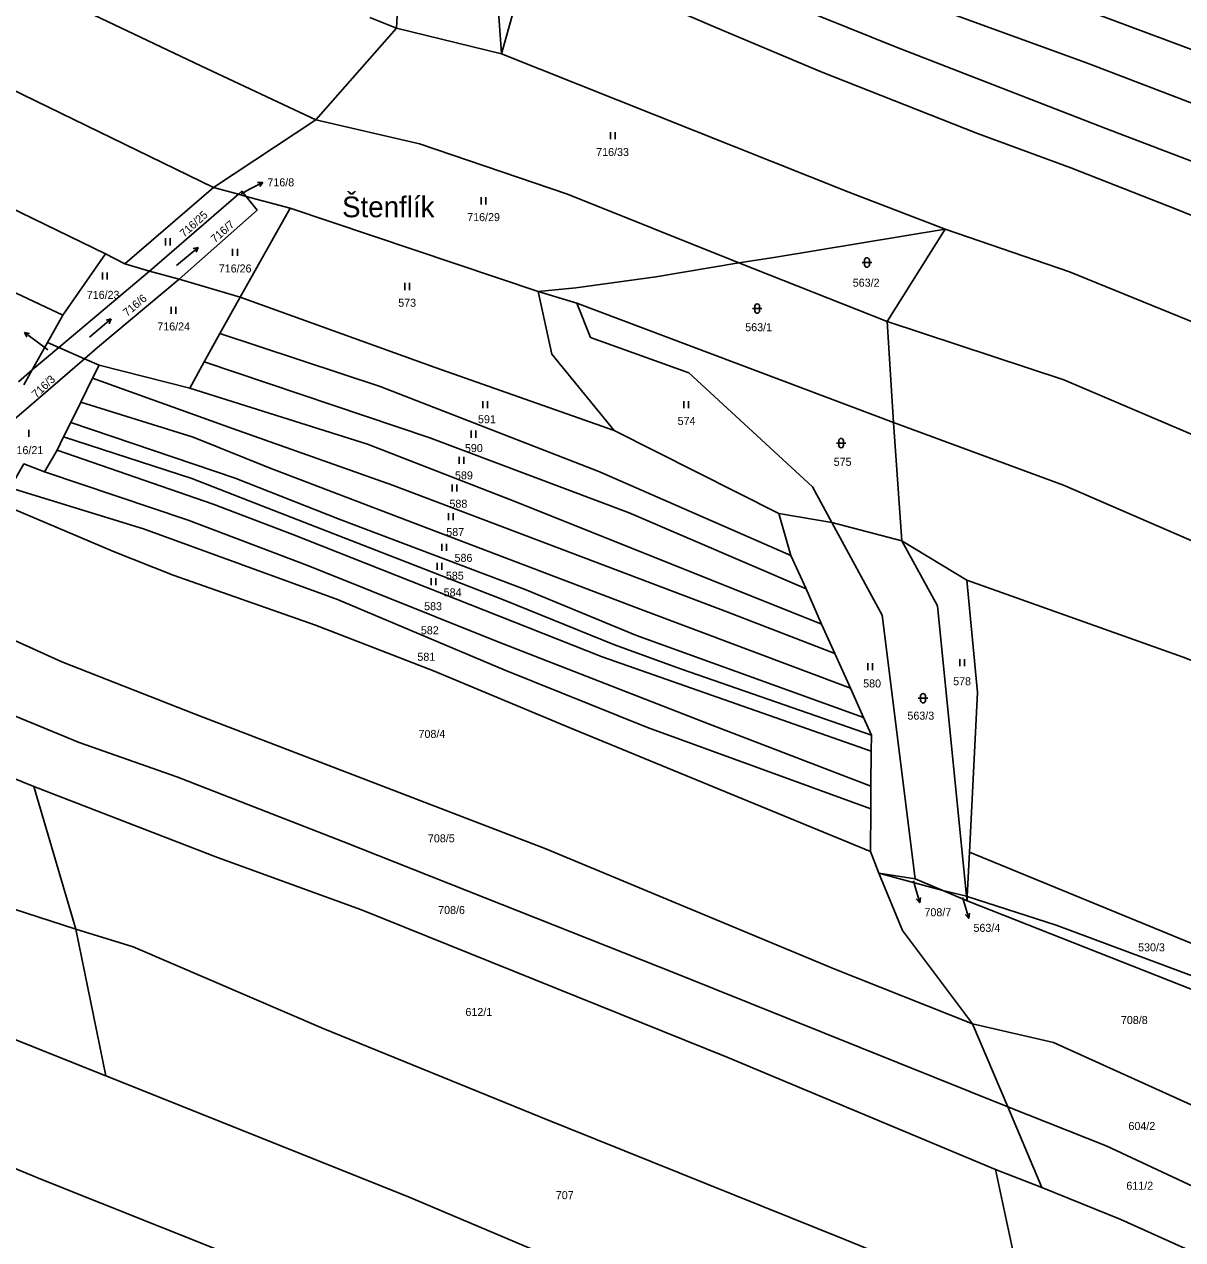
# Model space of a CAD drawing. Extents: x -7483133 to -743907, y -11317770 to -1129777.
# Drawn here: x -748400.4 to -748154.3, y -1131222.1 to -1130964 of the extents above; entities that cross this region are included whole.
import ezdxf

# ---------------------------------------------------------------- set-up
doc = ezdxf.new("R2010")
doc.units = 0
for name, color, linetype in [('Hranice parcel', 7, 'Continuous'), ('Parcelní čísla', 7, 'Continuous'), ('Pop  PČ popisy', 7, 'Continuous'), ('Značky kultur', 7, 'Continuous')]:
    doc.layers.add(name, color=color, linetype=linetype)

msp = doc.modelspace()

# ---------------------------------------------------------------- linework, layer by layer
at = {"layer": 'Hranice parcel'}
for p, q in [((-748321.33, -1130964.79), (-748320.15, -1130941.67)), ((-748292.72, -1130947.82), (-748298.99, -1130970.22)), ((-748321.33, -1130964.79), (-748326.95, -1130962.5)), ((-748338.46, -1130984.21), (-748321.33, -1130964.79)), ((-748321.33, -1130964.79), (-748298.99, -1130970.22)), ((-748360.19, -1130998.63), (-748338.46, -1130984.21)), ((-748379, -1131014.81), (-748360.19, -1130998.63)), ((-748354.9, -1131000.06), (-748373.77, -1131016.38)), ((-748354.9, -1131000.06), (-748360.19, -1130998.63)), ((-748353.27, -1131000.5), (-748354.9, -1131000.06)), ((-748343.93, -1131003.03), (-748353.27, -1131000.5)), ((-748343.93, -1131003.03), (-748354.54, -1131021.9)), ((-748291.24, -1131020.69), (-748343.93, -1131003.03)), ((-748217.06, -1131027.07), (-748204.79, -1131007.48)), ((-748392.16, -1131025.73), (-748383.15, -1131012.7)), ((-748383.15, -1131012.7), (-748379, -1131014.81)), ((-748373.77, -1131016.38), (-748379, -1131014.81)), ((-748217.06, -1131027.07), (-748248.56, -1131014.62)), ((-748373.77, -1131016.38), (-748393.03, -1131032.57)), ((-748367.47, -1131018.07), (-748373.77, -1131016.38)), ((-748354.54, -1131021.9), (-748367.47, -1131018.07)), ((-748283.01, -1131023.21), (-748291.24, -1131020.69)), ((-748354.54, -1131021.9), (-748358.83, -1131029.64)), ((-748283.01, -1131023.21), (-748215.75, -1131048.5)), ((-748395.42, -1131031.51), (-748392.16, -1131025.73)), ((-748215.75, -1131048.5), (-748217.06, -1131027.07)), ((-748398.67, -1131037.3), (-748395.42, -1131031.51)), ((-748393.03, -1131032.57), (-748395.42, -1131031.51)), ((-748358.83, -1131029.64), (-748362.13, -1131035.6)), ((-748393.03, -1131032.57), (-748398.67, -1131037.3)), ((-748387.58, -1131034.98), (-748393.03, -1131032.57)), ((-748384.5, -1131036.34), (-748387.58, -1131034.98)), ((-748384.5, -1131036.34), (-748385.87, -1131039.12)), ((-748365.22, -1131041.21), (-748384.5, -1131036.34)), ((-748362.13, -1131035.6), (-748365.22, -1131041.21)), ((-748401.59, -1131039.86), (-748398.67, -1131037.3)), ((-748398.67, -1131037.3), (-748400.45, -1131040.5)), ((-748385.87, -1131039.12), (-748388.38, -1131044.22)), ((-748388.38, -1131044.22), (-748390.49, -1131048.5)), ((-748390.49, -1131048.5), (-748392.02, -1131051.59)), ((-748213.94, -1131073.65), (-748215.75, -1131048.5)), ((-748392.02, -1131051.59), (-748393.4, -1131054.38)), ((-748275.09, -1131050.22), (-748240.13, -1131067.81)), ((-748393.4, -1131054.38), (-748396.09, -1131058.99)), ((-748240.13, -1131067.81), (-748237.57, -1131076.74)), ((-748240.13, -1131067.81), (-748228.85, -1131069.78)), ((-748213.94, -1131073.65), (-748228.85, -1131069.78)), ((-748200.15, -1131082.03), (-748213.94, -1131073.65)), ((-748234.3, -1131083.82), (-748237.57, -1131076.74)), ((-748234.3, -1131083.82), (-748231.06, -1131091.34)), ((-748231.06, -1131091.34), (-748228.17, -1131097.58)), ((-748228.17, -1131097.58), (-748224.84, -1131104.96)), ((-748224.84, -1131104.96), (-748222.1, -1131111.15)), ((-748222.1, -1131111.15), (-748220.43, -1131114.9)), ((-748220.43, -1131114.9), (-748220.47, -1131118.31)), ((-748220.47, -1131118.31), (-748220.53, -1131125.72)), ((-748398.34, -1131125.81), (-748410.22, -1131121.04)), ((-748398.34, -1131125.81), (-748389.42, -1131156.09)), ((-748220.53, -1131125.72), (-748220.57, -1131130.55)), ((-748220.57, -1131130.55), (-748220.64, -1131139.62)), ((-748220.64, -1131139.62), (-748218.82, -1131144.23)), ((-748200.06, -1131149.14), (-748199.59, -1131139.75)), ((-748106.65, -1131177.93), (-748199.59, -1131139.75)), ((-748218.82, -1131144.23), (-748205.28, -1131147.89)), ((-748218.82, -1131144.23), (-748211.14, -1131145.42)), ((-748211.14, -1131145.42), (-748205.28, -1131147.89)), ((-748205.28, -1131147.89), (-748200.2, -1131149.11)), ((-748205.28, -1131147.89), (-748200.11, -1131150.07)), ((-748200.2, -1131149.11), (-748200.11, -1131150.07)), ((-748200.11, -1131150.07), (-748200.06, -1131149.14)), ((-748389.42, -1131156.09), (-748383.08, -1131187.24)), ((-748198.94, -1131176.25), (-748191.48, -1131193.81)), ((-748191.48, -1131193.81), (-748184.22, -1131210.98)), ((-748187.31, -1131238.43), (-748194.07, -1131207.17)), ((-748184.22, -1131210.98), (-748194.07, -1131207.17))]:
    msp.add_line(p, q, dxfattribs=at)
for points in [[(-748287.49, -1130918.18), (-748188.9, -1130955.67), (-748145.76, -1130971.78), (-748118.89, -1130983.08), (-748080.1, -1130998.3), (-748079.5, -1130997.21), (-748034.8, -1131018.75), (-748011.89, -1131032.94)], [(-748463.91, -1130924.32), (-748437.34, -1130939.73), (-748391.2, -1130959.35), (-748362.89, -1130972.76), (-748338.46, -1130984.21)], [(-748289.04, -1130926.63), (-748242.28, -1130946.35), (-748203.98, -1130961.53), (-748174.74, -1130972.17), (-748148.5, -1130982.18), (-748113.18, -1130996.46), (-748085.2, -1131007.26), (-748084.35, -1131005.87), (-748041.45, -1131026.93), (-748018.5, -1131041.2)], [(-748485.95, -1130936.62), (-748455.56, -1130954.14), (-748433.55, -1130964.26), (-748406.22, -1130976.23), (-748360.19, -1130998.63)], [(-748291.2, -1130937.79), (-748272.09, -1130945.83), (-748215.31, -1130968.76), (-748170.66, -1130986.1), (-748095.78, -1131014.6), (-748071.94, -1131022.78), (-748051.38, -1131033.51), (-748037.07, -1131043.09), (-748025.45, -1131049.82)], [(-748512.7, -1130944.65), (-748464.62, -1130973.2), (-748424.22, -1130991.94), (-748412.15, -1130998.16), (-748403.69, -1131002.73), (-748383.15, -1131012.7)], [(-748298.99, -1130970.22), (-748299.79, -1130959.24), (-748295.77, -1130947.1)], [(-748032.6, -1131059.05), (-748050.36, -1131049.71), (-748092.33, -1131027.98), (-748112.55, -1131020.43), (-748157.35, -1131002.56), (-748178.05, -1130994.42), (-748197.86, -1130987.14), (-748231.13, -1130974.02), (-748253.46, -1130964.66), (-748292.72, -1130947.82)], [(-748537.89, -1130953.74), (-748526.55, -1130964.01), (-748475.44, -1130987.44), (-748440.48, -1131003.02), (-748392.16, -1131025.73)], [(-748298.99, -1130970.22), (-748225.2, -1130999.57), (-748204.79, -1131007.48)], [(-748248.56, -1131014.62), (-748284.95, -1131000.02), (-748316.44, -1130989.36), (-748338.46, -1130984.21)], [(-748367.47, -1131018.07), (-748350.94, -1131003.46), (-748353.27, -1131000.5)], [(-748353.27, -1131000.5), (-748354.14, -1130999.4), (-748354.9, -1131000.06)], [(-748204.79, -1131007.48), (-748241.16, -1131013.45), (-748248.56, -1131014.62)], [(-748204.79, -1131007.48), (-748178.35, -1131016.55), (-748147.39, -1131029.12), (-748128.96, -1131036.36), (-748096.79, -1131049.01), (-748070.74, -1131060.67), (-748045.79, -1131075.87)], [(-748248.56, -1131014.62), (-748266.19, -1131017.56), (-748283.2, -1131019.93), (-748291.24, -1131020.69)], [(-748387.58, -1131034.98), (-748384.84, -1131032.61), (-748367.47, -1131018.07)], [(-748291.24, -1131020.69), (-748288.34, -1131033.98), (-748275.09, -1131050.22)], [(-748354.54, -1131021.9), (-748313.1, -1131036.82), (-748275.09, -1131050.22)], [(-748228.85, -1131069.78), (-748232.97, -1131062.2), (-748259.19, -1131037.98), (-748280.09, -1131030.45), (-748283.01, -1131023.21)], [(-748217.06, -1131027.07), (-748179.59, -1131039.45), (-748106.1, -1131070.73), (-748056.24, -1131094.99)], [(-748237.57, -1131076.74), (-748278.3, -1131058.9), (-748324.79, -1131040.88), (-748358.83, -1131029.64)], [(-748408.58, -1131046.09), (-748414.17, -1131050.66), (-748410.47, -1131054.51), (-748400.96, -1131046.55), (-748387.58, -1131034.98)], [(-748362.13, -1131035.6), (-748314.24, -1131051.8), (-748271.86, -1131067.7), (-748234.3, -1131083.82)], [(-748228.17, -1131097.58), (-748250.9, -1131088.82), (-748322.13, -1131061.79), (-748356.17, -1131049.78), (-748385.87, -1131039.12)], [(-748231.06, -1131091.34), (-748295.64, -1131065.48), (-748327.49, -1131053.12), (-748365.22, -1131041.21)], [(-748224.84, -1131104.96), (-748269.91, -1131088.03), (-748317.94, -1131069.78), (-748348.15, -1131058.2), (-748364.47, -1131051.6), (-748388.38, -1131044.22)], [(-748222.1, -1131111.15), (-748270.35, -1131093.73), (-748293.98, -1131083.95), (-748333.47, -1131069.02), (-748355.58, -1131060.36), (-748390.49, -1131048.5)], [(-748215.75, -1131048.5), (-748179.65, -1131061.85), (-748147.12, -1131075.88), (-748110.29, -1131091.1), (-748067.39, -1131114.45)], [(-748220.43, -1131114.9), (-748260.8, -1131100.91), (-748275, -1131095.72), (-748298.6, -1131086.14), (-748349.88, -1131066.18), (-748364.77, -1131060.43), (-748392.02, -1131051.59)], [(-748220.47, -1131118.31), (-748277.63, -1131098.3), (-748343.3, -1131072.28), (-748360.23, -1131065.88), (-748393.4, -1131054.38)], [(-748396.09, -1131058.99), (-748400.45, -1131057.32), (-748403.37, -1131062.41)], [(-748220.53, -1131125.72), (-748255.06, -1131112.5), (-748299.92, -1131094.99), (-748339.97, -1131078.96), (-748365.59, -1131069.23), (-748396.09, -1131058.99)], [(-748220.57, -1131130.55), (-748267.98, -1131113.3), (-748298.42, -1131101.04), (-748333.85, -1131086.07), (-748375.02, -1131071.11), (-748403.37, -1131062.41)], [(-748405.3, -1131065.79), (-748381.45, -1131075.94), (-748368.77, -1131080.97), (-748338.48, -1131091.58), (-748313.45, -1131101.22), (-748284.62, -1131113.32), (-748220.64, -1131139.62)], [(-748228.85, -1131069.78), (-748218.16, -1131089.46), (-748211.14, -1131145.42)], [(-748213.94, -1131073.65), (-748206.41, -1131087.48), (-748200.2, -1131149.11)], [(-748200.15, -1131082.03), (-748154.2, -1131098.38), (-748119.78, -1131111.85), (-748078.05, -1131132.75)], [(-748199.59, -1131139.75), (-748197.87, -1131105.84), (-748200.15, -1131082.03)], [(-748407.59, -1131092.49), (-748392.37, -1131099.36), (-748364.1, -1131110.45), (-748289.57, -1131139.04), (-748228.18, -1131164.59), (-748198.94, -1131176.25)], [(-748409.03, -1131108.09), (-748388.71, -1131116.46), (-748367.99, -1131123.74), (-748332.74, -1131137.52), (-748261.74, -1131165.6), (-748191.48, -1131193.81)], [(-748469.85, -1131122.34), (-748447.76, -1131132.08), (-748432.29, -1131139.48), (-748408.02, -1131150.06), (-748389.42, -1131156.09)], [(-748194.07, -1131207.17), (-748250.95, -1131183.36), (-748328.73, -1131151.99), (-748359.3, -1131140.91), (-748398.34, -1131125.81)], [(-748198.94, -1131176.25), (-748213.86, -1131156.39), (-748218.82, -1131144.23)], [(-748200.11, -1131150.07), (-748142.12, -1131172.94), (-748114.48, -1131184.54)], [(-748200.06, -1131149.14), (-748181.16, -1131155.26), (-748136.15, -1131172.02), (-748112.26, -1131184.92)], [(-748389.42, -1131156.09), (-748377.21, -1131159.87), (-748336.88, -1131177.2), (-748290.63, -1131196.06), (-748226.11, -1131222.02), (-748199.48, -1131232.89), (-748187.31, -1131238.43)], [(-748383.08, -1131187.24), (-748422.65, -1131171.45), (-748446.57, -1131162.45)], [(-748127.06, -1131206.76), (-748151.08, -1131194.02), (-748181.72, -1131180.2), (-748198.94, -1131176.25)], [(-748445.77, -1131189.01), (-748396.53, -1131209.32), (-748333.46, -1131234.49), (-748218.1, -1131282.18), (-748189.54, -1131298.09)], [(-748174.73, -1131276.29), (-748207.24, -1131260.96), (-748248.53, -1131242.68), (-748319.11, -1131212.79), (-748383.08, -1131187.24)], [(-748191.48, -1131193.81), (-748170.55, -1131202.15), (-748152.1, -1131210.73), (-748135.43, -1131218.94)], [(-748184.22, -1131210.98), (-748167.42, -1131217.79), (-748142.32, -1131229.06)]]:
    msp.add_lwpolyline(points, dxfattribs=at)
at = {"layer": 'Pop  PČ popisy'}
for p, q in [((-748352.37, -1130998.93), (-748349.72, -1130997.52)), ((-748349.72, -1130997.52), (-748350.84, -1130997.55)), ((-748349.72, -1130997.52), (-748350.37, -1130998.43)), ((-748354.3, -1130999.96), (-748352.37, -1130998.93)), ((-748397.94, -1131031.2), (-748400.34, -1131029.39)), ((-748400.34, -1131029.39), (-748399.24, -1131029.6)), ((-748400.34, -1131029.39), (-748399.84, -1131030.4)), ((-748395.38, -1131033.11), (-748397.94, -1131031.2)), ((-748211.51, -1131145.87), (-748211, -1131147.64)), ((-748211, -1131147.64), (-748210.17, -1131150.53)), ((-748210.17, -1131150.53), (-748210.93, -1131149.7)), ((-748210.17, -1131150.53), (-748209.97, -1131149.42)), ((-748201.1, -1131149.36), (-748200.62, -1131150.96)), ((-748200.62, -1131150.96), (-748199.74, -1131153.83)), ((-748199.74, -1131153.83), (-748199.56, -1131152.73)), ((-748199.74, -1131153.83), (-748200.51, -1131153.02))]:
    msp.add_line(p, q, dxfattribs=at)
at = {"layer": 'Značky kultur'}
for p, q in [((-748275.85, -1130988.38), (-748275.85, -1130986.88)), ((-748274.85, -1130988.38), (-748274.85, -1130986.88)), ((-748303.34, -1131002.2), (-748303.34, -1131000.7)), ((-748302.34, -1131002.2), (-748302.34, -1131000.7)), ((-748370.36, -1131010.9), (-748370.36, -1131009.4)), ((-748369.36, -1131010.9), (-748369.36, -1131009.4)), ((-748368.02, -1131015.19), (-748363.42, -1131011.34)), ((-748363.42, -1131011.34), (-748364.49, -1131011.58)), ((-748363.42, -1131011.34), (-748363.85, -1131012.35)), ((-748356.11, -1131013.11), (-748356.11, -1131011.61)), ((-748355.11, -1131013.11), (-748355.11, -1131011.61)), ((-748222.37, -1131014.54), (-748220.37, -1131014.54)), ((-748221.87, -1131014.04), (-748221.87, -1131015.04)), ((-748220.87, -1131015.04), (-748220.87, -1131014.04)), ((-748383.77, -1131018.16), (-748383.77, -1131016.66)), ((-748382.77, -1131018.16), (-748382.77, -1131016.66)), ((-748319.54, -1131020.39), (-748319.54, -1131018.89)), ((-748318.54, -1131020.39), (-748318.54, -1131018.89)), ((-748245.19, -1131023.83), (-748245.19, -1131024.83)), ((-748244.19, -1131024.83), (-748244.19, -1131023.83)), ((-748369.17, -1131025.42), (-748369.17, -1131023.92)), ((-748368.17, -1131025.42), (-748368.17, -1131023.92)), ((-748245.69, -1131024.33), (-748243.69, -1131024.33)), ((-748386.51, -1131030.38), (-748381.91, -1131026.53)), ((-748381.91, -1131026.53), (-748382.98, -1131026.77)), ((-748381.91, -1131026.53), (-748382.34, -1131027.54)), ((-748302.99, -1131045.5), (-748302.99, -1131044)), ((-748301.99, -1131045.5), (-748301.99, -1131044)), ((-748260.27, -1131045.49), (-748260.27, -1131043.99)), ((-748259.27, -1131045.49), (-748259.27, -1131043.99)), ((-748399.4, -1131051.56), (-748399.4, -1131050.06)), ((-748305.47, -1131051.74), (-748305.47, -1131050.24)), ((-748304.47, -1131051.74), (-748304.47, -1131050.24)), ((-748227.86, -1131052.88), (-748225.86, -1131052.88)), ((-748227.36, -1131052.38), (-748227.36, -1131053.38)), ((-748226.36, -1131053.38), (-748226.36, -1131052.38)), ((-748307.99, -1131057.29), (-748307.99, -1131055.79)), ((-748306.99, -1131057.29), (-748306.99, -1131055.79)), ((-748309.47, -1131063.2), (-748309.47, -1131061.7)), ((-748308.47, -1131063.2), (-748308.47, -1131061.7)), ((-748310.28, -1131069.26), (-748310.28, -1131067.76)), ((-748309.28, -1131069.26), (-748309.28, -1131067.76)), ((-748311.71, -1131075.79), (-748311.71, -1131074.29)), ((-748310.71, -1131075.79), (-748310.71, -1131074.29)), ((-748312.7, -1131079.81), (-748312.7, -1131078.31)), ((-748311.7, -1131079.81), (-748311.7, -1131078.31)), ((-748313.96, -1131083.06), (-748313.96, -1131081.56)), ((-748312.96, -1131083.06), (-748312.96, -1131081.56)), ((-748221.22, -1131101.14), (-748221.22, -1131099.64)), ((-748220.22, -1131101.14), (-748220.22, -1131099.64)), ((-748201.67, -1131100.28), (-748201.67, -1131098.78)), ((-748200.67, -1131100.28), (-748200.67, -1131098.78)), ((-748210.47, -1131107.07), (-748208.47, -1131107.07)), ((-748209.97, -1131106.57), (-748209.97, -1131107.57)), ((-748208.97, -1131107.57), (-748208.97, -1131106.57))]:
    msp.add_line(p, q, dxfattribs=at)
for centre, start, end in [((-748221.37, -1131014.04), 0, 180), ((-748221.37, -1131015.04), 180, 359.9879), ((-748244.69, -1131023.83), 0, 180), ((-748244.69, -1131024.83), 180, 359.9879), ((-748226.86, -1131052.38), 0, 180), ((-748226.86, -1131053.38), 180, 359.9879), ((-748209.47, -1131106.57), 0, 180), ((-748209.47, -1131107.57), 180, 359.9879)]:
    msp.add_arc(centre, 0.5, start, end, dxfattribs=at)

# ---------------------------------------------------------------- texts
at = {"layer": 'Parcelní čísla'}
for s, p in [('716/33', (-748278.89, -1130991.93)), ('716/8', (-748348.73, -1130998.36)), ('716/29', (-748306.29, -1131005.75)), ('716/26', (-748359.06, -1131016.66)), ('563/2', (-748224.39, -1131019.68)), ('716/23', (-748387.1, -1131022.26)), ('573', (-748320.94, -1131023.94)), ('716/24', (-748372.12, -1131028.97)), ('563/1', (-748247.23, -1131029.13)), ('591', (-748304, -1131048.67)), ('574', (-748261.59, -1131049.04)), ('716/21', (-748403.29, -1131055.24)), ('590', (-748306.78, -1131054.8)), ('575', (-748228.44, -1131057.72)), ('589', (-748308.88, -1131060.59)), ('588', (-748310.06, -1131066.61)), ('587', (-748310.73, -1131072.62)), ('586', (-748308.98, -1131078.11)), ('585', (-748310.82, -1131081.89)), ('584', (-748311.29, -1131085.44)), ('583', (-748315.44, -1131088.38)), ('582', (-748316.13, -1131093.49)), ('581', (-748316.87, -1131099.12)), ('580', (-748222.18, -1131104.78)), ('578', (-748203.07, -1131104.31)), ('563/3', (-748212.78, -1131111.62)), ('708/4', (-748316.63, -1131115.5)), ('708/5', (-748314.63, -1131137.67)), ('708/6', (-748312.46, -1131152.9)), ('708/7', (-748209.16, -1131153.37)), ('563/4', (-748198.75, -1131156.68)), ('530/3', (-748163.78, -1131160.82)), ('612/1', (-748306.66, -1131174.55)), ('708/8', (-748167.43, -1131176.26)), ('604/2', (-748165.83, -1131198.76)), ('611/2', (-748166.27, -1131211.44)), ('707', (-748287.47, -1131213.45))]:
    msp.add_text(s, height=1.7, dxfattribs=at).set_placement(p)
for s, rotation, p in [('716/25', 42, (-748366.41, -1131009.3)), ('716/7', 41, (-748359.86, -1131010.45)), ('716/6', 40, (-748378.53, -1131026.1)), ('716/3', 43, (-748397.81, -1131043.43))]:
    msp.add_text(s, height=1.7, rotation=rotation, dxfattribs=at).set_placement(p)
at = {"layer": 'Pop  PČ popisy'}
msp.add_text('Štenflík', height=4.4, dxfattribs=at).set_placement((-748332.87, -1131004.93))

doc.saveas('drawing.dxf')
